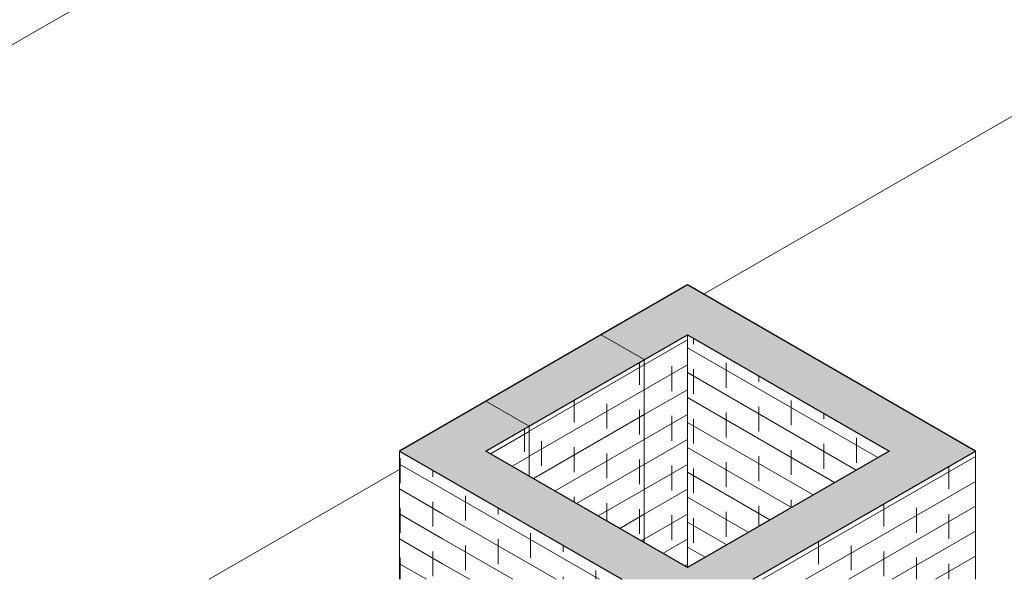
# Model space of a CAD drawing. Header units: metres. Extents: x -33 to 126, y -29 to 31.
# Tile 314 of 656: x 61.22 to 63.63, y -10.39 to -9.02. Entities that reach past the tile are written whole.
import ezdxf

# ---------------------------------------------------------------- set-up
doc = ezdxf.new("R2010")
doc.units = ezdxf.units.M
for name, color, linetype, lineweight in [('A-DETL-THIN', 151, 'Continuous', 18), ('A-FLOR', 192, 'Continuous', 18), ('A-WALL', 113, 'Continuous', 18), ('A-WALL-PATT', 111, 'Continuous', 35)]:
    doc.layers.add(name, color=color, linetype=linetype, lineweight=lineweight)
pattern_1 = [(30, (-65.104, -41.944), (0.000346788, 0.061399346), []), (90, (-65.104, -41.944), (-0.08, 0.015), [0.061, -0.061])]
pattern_2 = [(30, (-64.344, -42.2), (0.000346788, 0.061399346), []), (90, (-64.344, -42.2), (-0.08, 0.015), [0.061, -0.061])]
pattern_3 = [(330, (-65.051, -42.547), (-0.000346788, 0.061399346), []), (90, (-65.051, -42.547), (-0.08, 0.107), [0.061, -0.061])]

msp = doc.modelspace()

# ---------------------------------------------------------------- hatches: boundary and pattern name
at = {"layer": 'A-WALL-PATT', "lineweight": 9}
for points in [[(62.748, -9.8537), (62.9601, -9.7312), (62.8541, -9.67), (62.642, -9.7925), (62.6814, -9.8153)], [(63.4551, -10.1395), (63.5612, -10.0783), (62.9601, -9.7312), (62.8541, -9.7925), (63.3491, -10.0783)], [(62.4652, -10.017), (62.748, -9.8537), (62.642, -9.7925), (62.3591, -9.9558), (62.3985, -9.9786)], [(62.253, -10.1395), (62.4652, -10.017), (62.3591, -9.9558), (62.147, -10.0783), (62.1864, -10.101)], [(62.748, -10.3934), (62.8032, -10.3934), (62.8541, -10.364), (62.3591, -10.0783), (62.253, -10.1395), (62.6928, -10.3934)], [(62.8541, -10.3934), (63.0154, -10.3934), (63.4551, -10.1395), (63.3491, -10.0783), (62.8032, -10.3934), (62.8521, -10.3934)]]:
    msp.add_hatch(color=256, dxfattribs=at).paths.add_polyline_path(points, flags=0)
h = msp.add_hatch(dxfattribs=at)
h.set_pattern_fill('FP_41', color=256, style=0, pattern_type=2)
h.set_pattern_definition(pattern_1)
h.paths.add_polyline_path([(62.8541, -10.364), (62.8541, -9.7925), (62.748, -9.8537), (62.748, -10.3028), (62.7822, -10.3225)], flags=0)
h = msp.add_hatch(dxfattribs=at)
h.set_pattern_fill('FP_42', color=256, style=0, pattern_type=2)
h.set_pattern_definition([(330, (-65.051, -41.853), (-0.000346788, 0.061399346), []), (90, (-65.051, -41.853), (-0.08, 0.107), [0.061, -0.061])])
h.paths.add_polyline_path([(62.8541, -10.364), (63.3491, -10.0783), (62.8541, -9.7925), (62.8541, -10.1395)], flags=0)
h = msp.add_hatch(dxfattribs=at)
h.set_pattern_fill('FP_41', color=256, style=0, pattern_type=2)
h.set_pattern_definition(pattern_1)
h.paths.add_polyline_path([(62.748, -10.3028), (62.748, -9.8537), (62.4652, -10.017), (62.4652, -10.1395), (62.5894, -10.2112)], flags=0)
h = msp.add_hatch(dxfattribs=at)
h.set_pattern_fill('FP_45', color=256, style=0, pattern_type=2)
h.set_pattern_definition([(30, (-65.546, -42.2), (0.000346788, 0.061399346), []), (90, (-65.546, -42.2), (-0.08, 0.015), [0.061, -0.061])])
h.paths.add_polyline_path([(62.4652, -10.1395), (62.4652, -10.017), (62.3591, -10.0783), (62.4572, -10.1349)], flags=0)
h = msp.add_hatch(dxfattribs=at)
h.set_pattern_fill('FP_44', color=256, style=0, pattern_type=2)
h.set_pattern_definition(pattern_3)
h.paths.add_polyline_path([(62.1705, -10.3934), (62.253, -10.3934), (62.253, -10.1395), (62.147, -10.0783), (62.147, -10.3934)], flags=0)
h = msp.add_hatch(dxfattribs=at)
h.set_pattern_fill('FP_43', color=256, style=0, pattern_type=2)
h.set_pattern_definition(pattern_2)
h.paths.add_polyline_path([(63.5612, -10.3934), (63.5612, -10.0783), (63.4551, -10.1395), (63.4551, -10.3934)], flags=0)
h = msp.add_hatch(dxfattribs=at)
h.set_pattern_fill('FP_44', color=256, style=0, pattern_type=2)
h.set_pattern_definition(pattern_3)
h.paths.add_polyline_path([(62.253, -10.3934), (62.6928, -10.3934), (62.253, -10.1395), (62.253, -10.374)], flags=0)
h = msp.add_hatch(dxfattribs=at)
h.set_pattern_fill('FP_43', color=256, style=0, pattern_type=2)
h.set_pattern_definition(pattern_2)
h.paths.add_polyline_path([(63.4551, -10.3934), (63.4551, -10.1395), (63.0154, -10.3934)], flags=0)

# ---------------------------------------------------------------- linework, layer by layer
at = {"layer": 'A-DETL-THIN', "lineweight": 9}
msp.add_line((60.8035, -9.3073), (63.5895, -7.6988), dxfattribs=at)
at = {"layer": 'A-FLOR', "lineweight": 9}
for p, q in [((66.2411, -7.76), (62.8935, -9.6928)), ((62.147, -10.1238), (61.68, -10.3934))]:
    msp.add_line(p, q, dxfattribs=at)
at = {"layer": 'A-WALL', "lineweight": 9}
for p, q in [((60.8035, -9.3073), (63.5895, -7.6988)), ((62.642, -9.7925), (62.748, -9.8537)), ((62.8541, -9.7925), (62.8541, -10.364)), ((62.748, -9.8537), (62.748, -10.3028)), ((62.4652, -10.017), (62.3591, -9.9558)), ((62.4652, -10.1395), (62.4652, -10.017)), ((62.147, -10.3934), (62.147, -10.0783)), ((63.5612, -10.0783), (63.5612, -10.3934))]:
    msp.add_line(p, q, dxfattribs=at)
at = {"layer": 'A-WALL', "lineweight": 25}
for p, q in [((62.8541, -9.67), (62.147, -10.0783)), ((63.5612, -10.0783), (62.8541, -9.67)), ((62.3591, -10.0783), (62.8541, -9.7925)), ((62.8541, -9.7925), (63.3491, -10.0783)), ((62.147, -10.0783), (62.6928, -10.3934)), ((62.8541, -10.364), (62.3591, -10.0783)), ((63.3491, -10.0783), (62.8541, -10.364)), ((63.0154, -10.3934), (63.5612, -10.0783))]:
    msp.add_line(p, q, dxfattribs=at)

doc.saveas('drawing.dxf')
